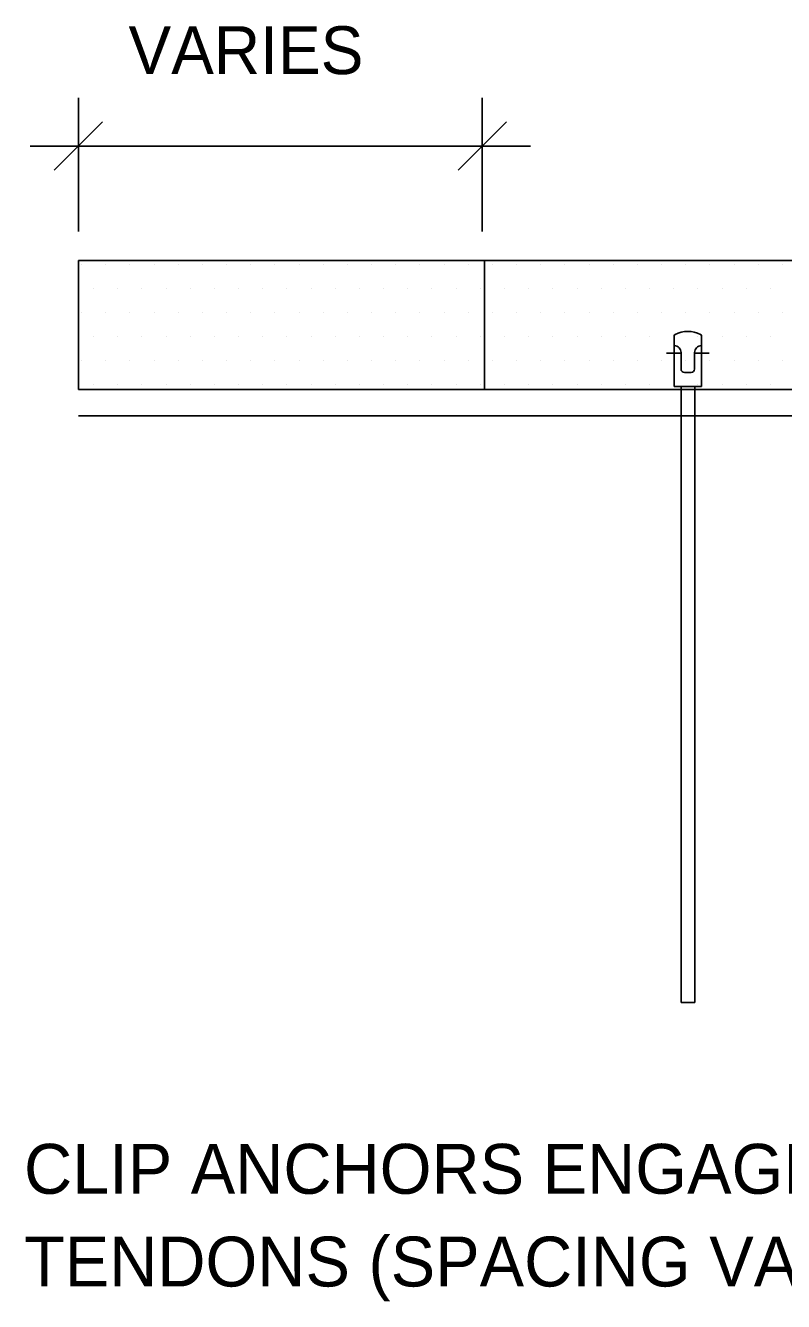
# Model space of a CAD drawing. Extents: x 638850 to 644908, y 297188 to 298900.
# Drawn here: x 642822.9 to 642865.4, y 297359.6 to 297431.3 of the extents above; entities that cross this region are included whole.
import ezdxf

# ---------------------------------------------------------------- set-up
doc = ezdxf.new("R2010")
doc.units = 0
for name, color, linetype in [('12', 7, 'Continuous'), ('3', 7, 'Continuous'), ('4', 7, 'Continuous'), ('5', 7, 'Continuous'), ('6', 7, 'Continuous'), ('7', 7, 'Continuous'), ('8', 7, 'Continuous')]:
    doc.layers.add(name, color=color, linetype=linetype)

msp = doc.modelspace()

# ---------------------------------------------------------------- linework, layer by layer
at = {"layer": '12'}
for p, q in [((642826.012, 297417.874), (642826.012, 297417.874)), ((642827.369, 297417.874), (642827.369, 297417.874)), ((642828.726, 297417.874), (642828.726, 297417.874)), ((642830.083, 297417.874), (642830.083, 297417.874)), ((642831.441, 297417.874), (642831.441, 297417.874)), ((642832.798, 297417.874), (642832.798, 297417.874)), ((642834.155, 297417.874), (642834.155, 297417.874)), ((642835.512, 297417.874), (642835.512, 297417.874)), ((642836.869, 297417.874), (642836.869, 297417.874)), ((642838.226, 297417.874), (642838.226, 297417.874)), ((642839.583, 297417.874), (642839.583, 297417.874)), ((642840.94, 297417.874), (642840.94, 297417.874)), ((642842.297, 297417.874), (642842.297, 297417.874)), ((642843.654, 297417.874), (642843.654, 297417.874)), ((642845.011, 297417.874), (642845.011, 297417.874)), ((642846.368, 297417.874), (642846.368, 297417.874)), ((642847.725, 297417.874), (642847.725, 297417.874)), ((642849.082, 297417.874), (642849.082, 297417.874)), ((642850.439, 297417.874), (642850.439, 297417.874)), ((642851.796, 297417.874), (642851.796, 297417.874)), ((642853.153, 297417.874), (642853.153, 297417.874)), ((642854.51, 297417.874), (642854.51, 297417.874)), ((642855.867, 297417.874), (642855.867, 297417.874)), ((642857.224, 297417.874), (642857.224, 297417.874)), ((642858.581, 297417.874), (642858.581, 297417.874)), ((642859.938, 297417.874), (642859.938, 297417.874)), ((642861.295, 297417.874), (642861.295, 297417.874)), ((642862.652, 297417.874), (642862.652, 297417.874)), ((642864.009, 297417.874), (642864.009, 297417.874)), ((642865.366, 297417.874), (642865.366, 297417.874)), ((642826.692, 297416.517), (642826.692, 297416.517)), ((642828.047, 297416.517), (642828.047, 297416.517)), ((642829.406, 297416.517), (642829.406, 297416.517)), ((642830.761, 297416.517), (642830.761, 297416.517)), ((642832.12, 297416.517), (642832.12, 297416.517)), ((642833.475, 297416.517), (642833.475, 297416.517)), ((642834.834, 297416.517), (642834.834, 297416.517)), ((642836.189, 297416.517), (642836.189, 297416.517)), ((642837.548, 297416.517), (642837.548, 297416.517)), ((642838.903, 297416.517), (642838.903, 297416.517)), ((642840.262, 297416.517), (642840.262, 297416.517)), ((642841.617, 297416.517), (642841.617, 297416.517)), ((642842.976, 297416.517), (642842.976, 297416.517)), ((642844.331, 297416.517), (642844.331, 297416.517)), ((642845.69, 297416.517), (642845.69, 297416.517)), ((642847.045, 297416.517), (642847.045, 297416.517)), ((642848.404, 297416.517), (642848.404, 297416.517)), ((642849.759, 297416.517), (642849.759, 297416.517)), ((642851.119, 297416.517), (642851.119, 297416.517)), ((642852.473, 297416.517), (642852.473, 297416.517)), ((642853.833, 297416.517), (642853.833, 297416.517)), ((642855.187, 297416.517), (642855.187, 297416.517)), ((642856.547, 297416.517), (642856.547, 297416.517)), ((642857.902, 297416.517), (642857.902, 297416.517)), ((642859.261, 297416.517), (642859.261, 297416.517)), ((642860.616, 297416.517), (642860.616, 297416.517)), ((642861.975, 297416.517), (642861.975, 297416.517)), ((642863.33, 297416.517), (642863.33, 297416.517)), ((642864.689, 297416.517), (642864.689, 297416.517)), ((642826.012, 297415.16), (642826.012, 297415.16)), ((642827.369, 297415.16), (642827.369, 297415.16)), ((642828.726, 297415.16), (642828.726, 297415.16)), ((642830.083, 297415.16), (642830.083, 297415.16)), ((642831.441, 297415.16), (642831.441, 297415.16)), ((642832.798, 297415.16), (642832.798, 297415.16)), ((642834.155, 297415.16), (642834.155, 297415.16)), ((642835.512, 297415.16), (642835.512, 297415.16)), ((642836.869, 297415.16), (642836.869, 297415.16)), ((642838.226, 297415.16), (642838.226, 297415.16)), ((642839.583, 297415.16), (642839.583, 297415.16)), ((642840.94, 297415.16), (642840.94, 297415.16)), ((642842.297, 297415.16), (642842.297, 297415.16)), ((642843.654, 297415.16), (642843.654, 297415.16)), ((642845.011, 297415.16), (642845.011, 297415.16)), ((642846.368, 297415.16), (642846.368, 297415.16)), ((642847.725, 297415.16), (642847.725, 297415.16)), ((642849.082, 297415.16), (642849.082, 297415.16)), ((642850.439, 297415.16), (642850.439, 297415.16)), ((642851.796, 297415.16), (642851.796, 297415.16)), ((642853.153, 297415.16), (642853.153, 297415.16)), ((642854.51, 297415.16), (642854.51, 297415.16)), ((642855.867, 297415.16), (642855.867, 297415.16)), ((642857.224, 297415.16), (642857.224, 297415.16)), ((642858.581, 297415.16), (642858.581, 297415.16)), ((642859.938, 297415.16), (642859.938, 297415.16)), ((642861.295, 297415.16), (642861.295, 297415.16)), ((642862.652, 297415.16), (642862.652, 297415.16)), ((642864.009, 297415.16), (642864.009, 297415.16)), ((642865.366, 297415.16), (642865.366, 297415.16)), ((642826.692, 297413.803), (642826.692, 297413.803)), ((642828.047, 297413.803), (642828.047, 297413.803)), ((642829.406, 297413.803), (642829.406, 297413.803)), ((642830.761, 297413.803), (642830.761, 297413.803)), ((642832.12, 297413.803), (642832.12, 297413.803)), ((642833.475, 297413.803), (642833.475, 297413.803)), ((642834.834, 297413.803), (642834.834, 297413.803)), ((642836.189, 297413.803), (642836.189, 297413.803)), ((642837.548, 297413.803), (642837.548, 297413.803)), ((642838.903, 297413.803), (642838.903, 297413.803)), ((642840.262, 297413.803), (642840.262, 297413.803)), ((642841.617, 297413.803), (642841.617, 297413.803)), ((642842.976, 297413.803), (642842.976, 297413.803)), ((642844.331, 297413.803), (642844.331, 297413.803)), ((642845.69, 297413.803), (642845.69, 297413.803)), ((642847.045, 297413.803), (642847.045, 297413.803)), ((642848.404, 297413.803), (642848.404, 297413.803)), ((642849.759, 297413.803), (642849.759, 297413.803)), ((642851.119, 297413.803), (642851.119, 297413.803)), ((642852.473, 297413.803), (642852.473, 297413.803)), ((642853.833, 297413.803), (642853.833, 297413.803)), ((642855.187, 297413.803), (642855.187, 297413.803)), ((642856.547, 297413.803), (642856.547, 297413.803)), ((642857.902, 297413.803), (642857.902, 297413.803)), ((642859.261, 297413.803), (642859.261, 297413.803)), ((642860.616, 297413.803), (642860.616, 297413.803)), ((642861.975, 297413.803), (642861.975, 297413.803)), ((642863.33, 297413.803), (642863.33, 297413.803)), ((642864.689, 297413.803), (642864.689, 297413.803)), ((642826.012, 297412.446), (642826.012, 297412.446)), ((642827.369, 297412.446), (642827.369, 297412.446)), ((642828.726, 297412.446), (642828.726, 297412.446)), ((642830.083, 297412.446), (642830.083, 297412.446)), ((642831.441, 297412.446), (642831.441, 297412.446)), ((642832.798, 297412.446), (642832.798, 297412.446)), ((642834.155, 297412.446), (642834.155, 297412.446)), ((642835.512, 297412.446), (642835.512, 297412.446)), ((642836.869, 297412.446), (642836.869, 297412.446)), ((642838.226, 297412.446), (642838.226, 297412.446)), ((642839.583, 297412.446), (642839.583, 297412.446)), ((642840.94, 297412.446), (642840.94, 297412.446)), ((642842.297, 297412.446), (642842.297, 297412.446)), ((642843.654, 297412.446), (642843.654, 297412.446)), ((642845.011, 297412.446), (642845.011, 297412.446)), ((642846.368, 297412.446), (642846.368, 297412.446)), ((642847.725, 297412.446), (642847.725, 297412.446)), ((642849.082, 297412.446), (642849.082, 297412.446)), ((642850.439, 297412.446), (642850.439, 297412.446)), ((642851.796, 297412.446), (642851.796, 297412.446)), ((642853.153, 297412.446), (642853.153, 297412.446)), ((642854.51, 297412.446), (642854.51, 297412.446)), ((642855.867, 297412.446), (642855.867, 297412.446)), ((642857.224, 297412.446), (642857.224, 297412.446)), ((642858.581, 297412.446), (642858.581, 297412.446)), ((642859.938, 297412.446), (642859.938, 297412.446)), ((642861.295, 297412.446), (642861.295, 297412.446)), ((642862.652, 297412.446), (642862.652, 297412.446)), ((642864.009, 297412.446), (642864.009, 297412.446)), ((642865.366, 297412.446), (642865.366, 297412.446)), ((642826.692, 297411.089), (642826.692, 297411.089)), ((642828.047, 297411.089), (642828.047, 297411.089)), ((642829.406, 297411.089), (642829.406, 297411.089)), ((642830.761, 297411.089), (642830.761, 297411.089)), ((642832.12, 297411.089), (642832.12, 297411.089)), ((642833.475, 297411.089), (642833.475, 297411.089)), ((642834.834, 297411.089), (642834.834, 297411.089)), ((642836.189, 297411.089), (642836.189, 297411.089)), ((642837.548, 297411.089), (642837.548, 297411.089)), ((642838.903, 297411.089), (642838.903, 297411.089)), ((642840.262, 297411.089), (642840.262, 297411.089)), ((642841.617, 297411.089), (642841.617, 297411.089)), ((642842.976, 297411.089), (642842.976, 297411.089)), ((642844.331, 297411.089), (642844.331, 297411.089)), ((642845.69, 297411.089), (642845.69, 297411.089)), ((642847.045, 297411.089), (642847.045, 297411.089)), ((642848.404, 297411.089), (642848.404, 297411.089)), ((642849.759, 297411.089), (642849.759, 297411.089)), ((642851.119, 297411.089), (642851.119, 297411.089)), ((642852.473, 297411.089), (642852.473, 297411.089)), ((642853.833, 297411.089), (642853.833, 297411.089)), ((642855.187, 297411.089), (642855.187, 297411.089)), ((642856.547, 297411.089), (642856.547, 297411.089)), ((642857.902, 297411.089), (642857.902, 297411.089)), ((642859.261, 297411.089), (642859.261, 297411.089)), ((642860.616, 297411.089), (642860.616, 297411.089)), ((642861.975, 297411.089), (642861.975, 297411.089)), ((642863.33, 297411.089), (642863.33, 297411.089)), ((642864.689, 297411.089), (642864.689, 297411.089))]:
    msp.add_line(p, q, dxfattribs=at)
at = {"layer": '4'}
for p, q in [((642859.671, 297412.873), (642858.853, 297412.873)), ((642860.431, 297412.873), (642861.25, 297412.873))]:
    msp.add_line(p, q, dxfattribs=at)
at = {"layer": '5'}
for p, q in [((642825.841, 297410.826), (642825.841, 297418.063)), ((642825.841, 297418.063), (643008.226, 297418.063)), ((642848.639, 297410.826), (642848.639, 297418.063)), ((642825.841, 297410.826), (643008.226, 297410.826))]:
    msp.add_line(p, q, dxfattribs=at)
at = {"layer": '6'}
for p, q in [((642825.841, 297419.693), (642825.841, 297427.208)), ((642848.515, 297419.693), (642848.515, 297427.208)), ((642824.484, 297423.137), (642827.198, 297425.851)), ((642847.158, 297423.137), (642849.872, 297425.851)), ((642823.127, 297424.494), (642851.229, 297424.494)), ((642848.515, 297424.494), (642848.515, 297424.494))]:
    msp.add_line(p, q, dxfattribs=at)
at = {"layer": '7'}
for p, q in [((642859.283, 297413.838), (642859.283, 297411.004)), ((642859.287, 297413.29), (642859.283, 297413.29)), ((642860.82, 297413.29), (642860.816, 297413.29)), ((642860.82, 297413.838), (642860.82, 297411.004)), ((642859.672, 297412.906), (642859.672, 297411.975)), ((642860.432, 297412.906), (642860.432, 297411.975)), ((642859.865, 297411.784), (642860.238, 297411.784)), ((642860.82, 297411.004), (642859.283, 297411.004)), ((642859.674, 297376.41), (642859.674, 297411.004)), ((642860.445, 297411.004), (642860.445, 297376.41)), ((642860.445, 297376.41), (642859.674, 297376.41))]:
    msp.add_line(p, q, dxfattribs=at)
for centre, radius, start, end in [((642860.052, 297412.456), 1.633, 64.05548, 115.94449), ((642859.379, 297413.838), 0.0961, 115.94414, 179.99998), ((642859.288, 297412.906), 0.384, 0.00002, 90.00004), ((642860.816, 297412.906), 0.384, 89.99996, 179.99998), ((642860.724, 297413.838), 0.0961, 359.99953, 64.0554), ((642859.864, 297411.976), 0.192, 180.00002, 270), ((642860.239, 297411.976), 0.192, 270, 359.99998)]:
    msp.add_arc(centre, radius, start, end, dxfattribs=at)
at = {"layer": '8'}
msp.add_line((642825.841, 297409.354), (643008.226, 297409.354), dxfattribs=at)

# ---------------------------------------------------------------- texts
at = {"layer": '3'}
for s, height, p in [('VARIES', 2.6892, (642828.649, 297428.536)), ('CLIP ANCHORS ENGAGED TO', 2.799, (642822.785, 297365.673)), ('TENDONS (SPACING VARIES)', 2.799, (642822.785, 297360.466))]:
    msp.add_text(s, height=height, dxfattribs=at).set_placement(p)

doc.saveas('drawing.dxf')
